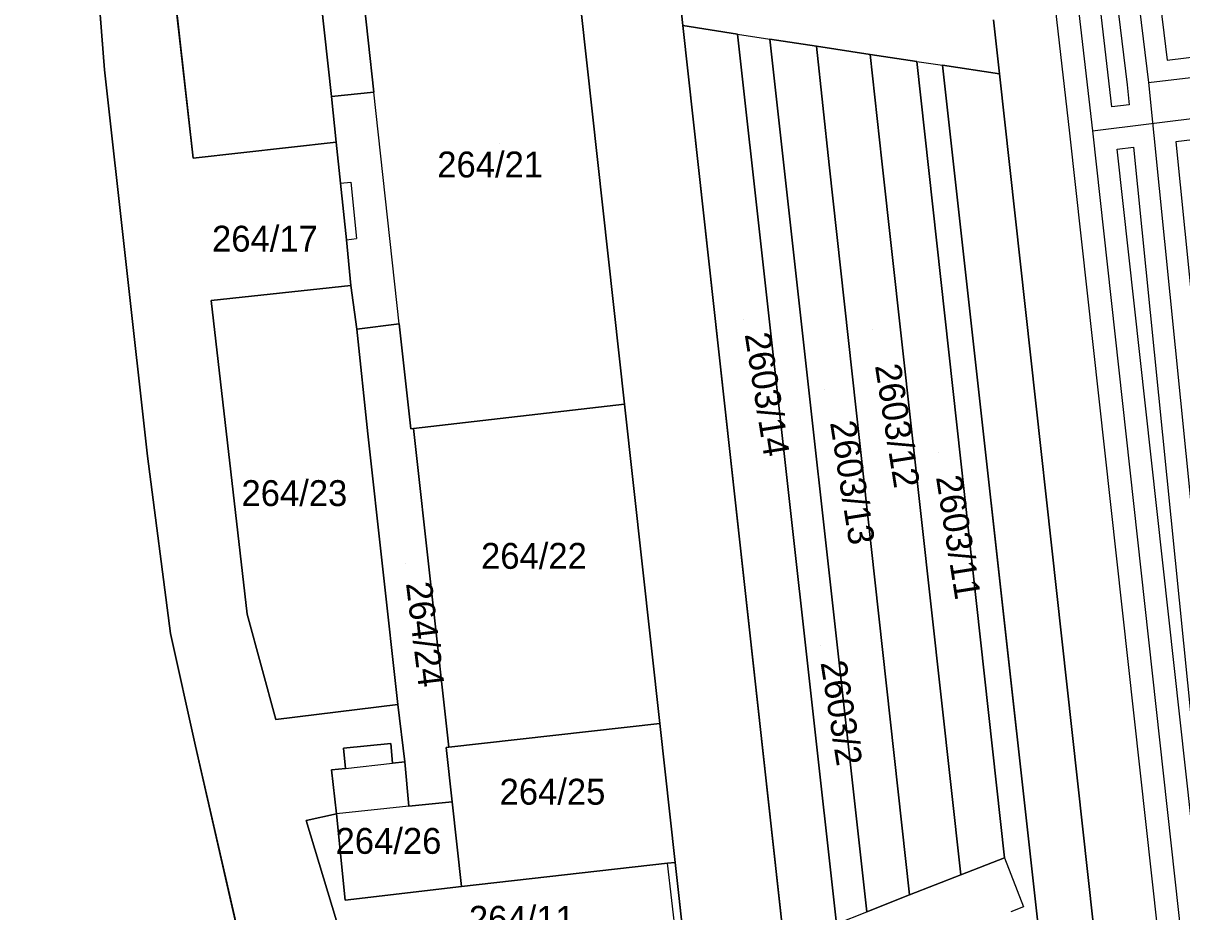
# Model space of a CAD drawing. Extents: x -263423 to -261326, y -1240067 to -1237864.
# Drawn here: x -263333.1 to -263243.6, y -1239163.6 to -1239094.9 of the extents above; entities that cross this region are included whole.
import ezdxf

# ---------------------------------------------------------------- set-up
doc = ezdxf.new("R2010")
doc.units = 0
for name, color, linetype in [('body_kn', 7, 'Continuous'), ('kladpar_druhypozemkov', 7, 'Continuous'), ('kladpar_hranice', 7, 'Continuous'), ('kladpar_parcelnecisla', 7, 'Continuous'), ('kladpar_plochy', 7, 'Continuous'), ('linie', 7, 'Continuous'), ('tarchy_linie', 7, 'Continuous'), ('zappar_hrandruhpozemk', 7, 'Continuous')]:
    doc.layers.add(name, color=color, linetype=linetype)

msp = doc.modelspace()

# ---------------------------------------------------------------- linework, layer by layer
at = {"layer": 'body_kn'}
for p, q in [((-263282.13, -1239095.12), (-263282.13, -1239095.12)), ((-263282.13, -1239095.12), (-263282.13, -1239095.12)), ((-263277.9, -1239095.78), (-263277.9, -1239095.78)), ((-263277.9, -1239095.78), (-263277.9, -1239095.78)), ((-263275.41, -1239096.17), (-263275.41, -1239096.17)), ((-263275.41, -1239096.17), (-263275.41, -1239096.17)), ((-263271.81, -1239096.71), (-263271.81, -1239096.71)), ((-263271.81, -1239096.71), (-263271.81, -1239096.71)), ((-263267.65, -1239097.34), (-263267.65, -1239097.34)), ((-263267.65, -1239097.34), (-263267.65, -1239097.34)), ((-263264.05, -1239097.88), (-263264.05, -1239097.88)), ((-263264.05, -1239097.88), (-263264.05, -1239097.88)), ((-263262.06, -1239098.17), (-263262.06, -1239098.17)), ((-263262.06, -1239098.17), (-263262.06, -1239098.17)), ((-263244.69, -1239097.79), (-263244.69, -1239097.79)), ((-263326.83, -1239098.54), (-263326.83, -1239098.54)), ((-263257.66, -1239098.85), (-263257.66, -1239098.85)), ((-263306.01, -1239100.26), (-263306.01, -1239100.26)), ((-263247.78, -1239099.7), (-263247.78, -1239099.7)), ((-263246.14, -1239099.52), (-263246.14, -1239099.52)), ((-263246.14, -1239099.52), (-263246.14, -1239099.52)), ((-263309.28, -1239100.6), (-263309.28, -1239100.6)), ((-263248.98, -1239101.4), (-263248.98, -1239101.4)), ((-263247.63, -1239101.23), (-263247.63, -1239101.23)), ((-263252.22, -1239103.44), (-263252.22, -1239103.44)), ((-263250.48, -1239103.25), (-263250.48, -1239103.25)), ((-263250.48, -1239103.25), (-263250.48, -1239103.25)), ((-263308.92, -1239104.13), (-263308.92, -1239104.13)), ((-263248.56, -1239104.67), (-263248.56, -1239104.67)), ((-263248.56, -1239104.67), (-263248.56, -1239104.67)), ((-263247.3, -1239104.52), (-263247.3, -1239104.52)), ((-263244.02, -1239104.11), (-263244.02, -1239104.11)), ((-263319.97, -1239105.35), (-263319.97, -1239105.35)), ((-263266.75, -1239105.58), (-263266.75, -1239105.58)), ((-263270.81, -1239105.87), (-263270.81, -1239105.87)), ((-263308.59, -1239107.3), (-263308.59, -1239107.3)), ((-263308.59, -1239107.3), (-263308.59, -1239107.3)), ((-263307.8, -1239107.22), (-263307.8, -1239107.22)), ((-263308.14, -1239111.66), (-263308.14, -1239111.66)), ((-263308.14, -1239111.66), (-263308.14, -1239111.66)), ((-263307.36, -1239111.58), (-263307.36, -1239111.58)), ((-263307.78, -1239115.19), (-263307.78, -1239115.19)), ((-263318.6, -1239116.37), (-263318.6, -1239116.37)), ((-263318.6, -1239116.37), (-263318.6, -1239116.37)), ((-263304.05, -1239118.16), (-263304.05, -1239118.16)), ((-263304.05, -1239118.16), (-263304.05, -1239118.16)), ((-263307.34, -1239118.58), (-263307.34, -1239118.58)), ((-263286.63, -1239124.36), (-263286.63, -1239124.36)), ((-263286.63, -1239124.36), (-263286.63, -1239124.36)), ((-263303.15, -1239126.27), (-263303.15, -1239126.27)), ((-263302.95, -1239126.25), (-263302.95, -1239126.25)), ((-263306.47, -1239126.66), (-263306.47, -1239126.66)), ((-263323.5, -1239128.38), (-263323.5, -1239128.38)), ((-263315.81, -1239140.59), (-263315.81, -1239140.59)), ((-263321.74, -1239142.09), (-263321.74, -1239142.09)), ((-263304.15, -1239147.57), (-263304.15, -1239147.57)), ((-263304.15, -1239147.57), (-263304.15, -1239147.57)), ((-263313.6, -1239148.72), (-263313.6, -1239148.72)), ((-263283.91, -1239149.05), (-263283.91, -1239149.05)), ((-263283.91, -1239149.05), (-263283.91, -1239149.05)), ((-263319.81, -1239150.78), (-263319.81, -1239150.78)), ((-263308.36, -1239150.94), (-263308.36, -1239150.94)), ((-263304.71, -1239150.59), (-263304.71, -1239150.59)), ((-263300.42, -1239150.89), (-263300.42, -1239150.89)), ((-263300.22, -1239150.87), (-263300.22, -1239150.87)), ((-263304.56, -1239152.1), (-263304.56, -1239152.1)), ((-263303.63, -1239152), (-263303.63, -1239152)), ((-263309.29, -1239152.62), (-263309.29, -1239152.62)), ((-263308.21, -1239152.51), (-263308.21, -1239152.51)), ((-263308.21, -1239152.51), (-263308.21, -1239152.51)), ((-263303.3, -1239155.42), (-263303.3, -1239155.42)), ((-263303.3, -1239155.42), (-263303.3, -1239155.42)), ((-263299.96, -1239155.08), (-263299.96, -1239155.08)), ((-263311.25, -1239156.53), (-263311.25, -1239156.53)), ((-263308.89, -1239156.01), (-263308.89, -1239156.01)), ((-263257.28, -1239159.41), (-263257.28, -1239159.41)), ((-263257.28, -1239159.41), (-263257.28, -1239159.41)), ((-263283.31, -1239159.83), (-263283.31, -1239159.83)), ((-263282.73, -1239159.77), (-263282.73, -1239159.77)), ((-263282.73, -1239159.77), (-263282.73, -1239159.77)), ((-263260.65, -1239160.73), (-263260.65, -1239160.73)), ((-263299.23, -1239161.63), (-263299.23, -1239161.63)), ((-263299.23, -1239161.63), (-263299.23, -1239161.63)), ((-263308.22, -1239162.7), (-263308.22, -1239162.7)), ((-263264.62, -1239162.29), (-263264.62, -1239162.29)), ((-263267.91, -1239163.58), (-263267.91, -1239163.58)), ((-263255.79, -1239163.2), (-263255.79, -1239163.2))]:
    msp.add_line(p, q, dxfattribs=at)
at = {"layer": 'kladpar_druhypozemkov'}
for p, q in [((-263296.28, -1239104.24), (-263296.28, -1239104.24)), ((-263314.22, -1239110.96), (-263314.22, -1239110.96)), ((-263277.48, -1239117.84), (-263277.48, -1239117.84)), ((-263267.51, -1239118.61), (-263267.51, -1239118.61)), ((-263271.22, -1239123.25), (-263271.22, -1239123.25)), ((-263262.41, -1239128.13), (-263262.41, -1239128.13)), ((-263311.29, -1239130.13), (-263311.29, -1239130.13)), ((-263292.76, -1239135.14), (-263292.76, -1239135.14)), ((-263303.57, -1239136.69), (-263303.57, -1239136.69)), ((-263271.47, -1239142.99), (-263271.47, -1239142.99)), ((-263291.29, -1239153.36), (-263291.29, -1239153.36)), ((-263304.06, -1239157.12), (-263304.06, -1239157.12)), ((-263294.45, -1239163.28), (-263294.45, -1239163.28))]:
    msp.add_line(p, q, dxfattribs=at)
at = {"layer": 'kladpar_hranice'}
for points in [[(-263313.01, -1239067.26), (-263313.33, -1239063.83), (-263310.01, -1239063.49), (-263309.58, -1239067.48), (-263309.38, -1239067.46), (-263306.69, -1239092.17), (-263306.89, -1239092.2), (-263306.01, -1239100.26), (-263309.28, -1239100.6), (-263312.25, -1239073.63), (-263313.01, -1239067.26)], [(-263329.36, -1239066.21), (-263326.83, -1239098.54), (-263323.5, -1239128.38), (-263321.74, -1239142.09), (-263319.81, -1239150.78), (-263314.91, -1239172.13), (-263327.74, -1239175.25), (-263338.27, -1239178.44), (-263338.59, -1239174.76), (-263374.47, -1239172.44), (-263389.48, -1239171.4), (-263399.39, -1239169.25), (-263400.08, -1239169.12)], [(-263314.91, -1239172.13), (-263319.81, -1239150.78), (-263321.74, -1239142.09), (-263323.5, -1239128.38), (-263326.83, -1239098.54), (-263329.36, -1239066.21)], [(-263312.25, -1239073.63), (-263309.28, -1239100.6), (-263308.92, -1239104.13), (-263319.97, -1239105.35), (-263323.42, -1239074.94), (-263312.25, -1239073.63)], [(-263323.42, -1239074.94), (-263319.97, -1239105.35), (-263308.92, -1239104.13), (-263308.59, -1239107.3), (-263308.14, -1239111.66), (-263307.78, -1239115.19), (-263318.6, -1239116.37), (-263315.81, -1239140.59), (-263313.6, -1239148.72), (-263304.15, -1239147.57), (-263303.63, -1239152), (-263304.56, -1239152.1), (-263304.71, -1239150.59), (-263308.36, -1239150.94), (-263308.21, -1239152.51), (-263309.29, -1239152.62), (-263308.89, -1239156.01), (-263311.25, -1239156.53), (-263307.56, -1239168.71)], [(-263290.39, -1239090.28), (-263286.63, -1239124.36), (-263302.95, -1239126.25), (-263303.15, -1239126.27), (-263304.05, -1239118.16), (-263307.34, -1239118.58), (-263307.78, -1239115.19), (-263308.14, -1239111.66), (-263308.59, -1239107.3), (-263308.92, -1239104.13), (-263309.28, -1239100.6), (-263306.01, -1239100.26), (-263306.89, -1239092.2), (-263306.69, -1239092.17), (-263290.39, -1239090.28)], [(-263254.67, -1239339.14), (-263261.02, -1239340.38), (-263262.75, -1239340.68), (-263263.04, -1239338.07), (-263264.71, -1239322.89), (-263268.9, -1239284.96), (-263273.11, -1239246.76), (-263274.93, -1239230.45), (-263274.97, -1239230.07), (-263276.29, -1239218.08), (-263279.7, -1239187.24), (-263281.03, -1239175.14), (-263282.73, -1239159.77), (-263283.91, -1239149.05), (-263286.63, -1239124.36), (-263290.39, -1239090.28)], [(-263270.25, -1239164.51), (-263277.9, -1239095.78), (-263282.13, -1239095.12), (-263282.56, -1239091.01)], [(-263282.56, -1239091.01), (-263282.13, -1239095.12), (-263274.3, -1239166.09), (-263273.87, -1239170.3), (-263267.98, -1239227.25), (-263266.21, -1239229.87), (-263263, -1239229.8), (-263260.59, -1239229.47), (-263257.33, -1239229.07), (-263253.22, -1239228.57), (-263247.68, -1239227.55), (-263244.87, -1239225.87), (-263244.01, -1239222.56), (-263257.66, -1239098.85), (-263258.11, -1239094.68)], [(-263258.11, -1239094.68), (-263257.66, -1239098.85), (-263262.06, -1239098.17), (-263250.6, -1239201.29)], [(-263282.13, -1239095.12), (-263277.9, -1239095.78), (-263270.25, -1239164.51), (-263274.3, -1239166.09), (-263282.13, -1239095.12)], [(-263275.41, -1239096.17), (-263267.91, -1239163.58), (-263264.62, -1239162.29), (-263260.65, -1239160.73), (-263257.28, -1239159.41), (-263264.05, -1239097.88), (-263267.65, -1239097.34), (-263271.81, -1239096.71), (-263275.41, -1239096.17)], [(-263275.41, -1239096.17), (-263271.81, -1239096.71), (-263270.81, -1239105.87), (-263264.62, -1239162.29), (-263267.91, -1239163.58), (-263275.41, -1239096.17)], [(-263271.81, -1239096.71), (-263267.65, -1239097.34), (-263266.75, -1239105.58), (-263260.65, -1239160.73), (-263264.62, -1239162.29), (-263270.81, -1239105.87), (-263271.81, -1239096.71)], [(-263267.65, -1239097.34), (-263264.05, -1239097.88), (-263257.28, -1239159.41), (-263260.65, -1239160.73), (-263266.75, -1239105.58), (-263267.65, -1239097.34)], [(-263262.06, -1239098.17), (-263257.66, -1239098.85), (-263244.01, -1239222.56), (-263244.87, -1239225.87), (-263247.68, -1239227.55), (-263250.13, -1239205.78), (-263248.56, -1239204.81), (-263250.6, -1239201.29), (-263262.06, -1239098.17)], [(-263318.6, -1239116.37), (-263307.78, -1239115.19), (-263307.34, -1239118.58), (-263306.47, -1239126.66), (-263304.15, -1239147.57), (-263313.6, -1239148.72), (-263315.81, -1239140.59), (-263318.6, -1239116.37)], [(-263304.15, -1239147.57), (-263306.47, -1239126.66), (-263307.34, -1239118.58), (-263304.05, -1239118.16), (-263303.15, -1239126.27), (-263302.95, -1239126.25), (-263300.22, -1239150.87), (-263300.42, -1239150.89), (-263299.96, -1239155.08), (-263303.3, -1239155.42), (-263303.63, -1239152), (-263304.15, -1239147.57)], [(-263286.63, -1239124.36), (-263283.91, -1239149.05), (-263300.22, -1239150.87), (-263302.95, -1239126.25), (-263286.63, -1239124.36)], [(-263283.91, -1239149.05), (-263282.73, -1239159.77), (-263283.31, -1239159.83), (-263299.23, -1239161.63), (-263299.96, -1239155.08), (-263300.42, -1239150.89), (-263300.22, -1239150.87), (-263283.91, -1239149.05)], [(-263299.23, -1239161.63), (-263308.22, -1239162.7), (-263308.89, -1239156.01), (-263309.29, -1239152.62), (-263308.21, -1239152.51), (-263308.36, -1239150.94), (-263304.71, -1239150.59), (-263304.56, -1239152.1), (-263303.63, -1239152), (-263303.3, -1239155.42), (-263299.96, -1239155.08), (-263299.23, -1239161.63)], [(-263282.73, -1239159.77), (-263281.03, -1239175.14), (-263281.57, -1239175.21), (-263286.96, -1239175.77), (-263287.15, -1239173.9), (-263288.52, -1239171.55), (-263289.57, -1239166.59), (-263307.56, -1239168.71), (-263311.25, -1239156.53), (-263308.89, -1239156.01), (-263308.22, -1239162.7), (-263299.23, -1239161.63), (-263283.31, -1239159.83), (-263282.73, -1239159.77)]]:
    msp.add_lwpolyline(points, dxfattribs=at)
at = {"layer": 'kladpar_plochy'}
for p, q in [((-263329.36, -1239066.21), (-263326.83, -1239098.54)), ((-263326.83, -1239098.54), (-263329.36, -1239066.21)), ((-263323.42, -1239074.94), (-263319.97, -1239105.35)), ((-263286.63, -1239124.36), (-263290.39, -1239090.28)), ((-263282.13, -1239095.12), (-263282.56, -1239091.01)), ((-263282.56, -1239091.01), (-263282.13, -1239095.12)), ((-263258.11, -1239094.68), (-263257.66, -1239098.85)), ((-263257.66, -1239098.85), (-263258.11, -1239094.68)), ((-263277.9, -1239095.78), (-263282.13, -1239095.12)), ((-263282.13, -1239095.12), (-263274.3, -1239166.09)), ((-263270.25, -1239164.51), (-263277.9, -1239095.78)), ((-263275.41, -1239096.17), (-263267.91, -1239163.58)), ((-263271.81, -1239096.71), (-263275.41, -1239096.17)), ((-263267.65, -1239097.34), (-263271.81, -1239096.71)), ((-263264.05, -1239097.88), (-263267.65, -1239097.34)), ((-263257.28, -1239159.41), (-263264.05, -1239097.88)), ((-263257.66, -1239098.85), (-263262.06, -1239098.17)), ((-263262.06, -1239098.17), (-263250.6, -1239201.29)), ((-263326.83, -1239098.54), (-263323.5, -1239128.38)), ((-263323.5, -1239128.38), (-263326.83, -1239098.54)), ((-263244.01, -1239222.56), (-263257.66, -1239098.85)), ((-263319.97, -1239105.35), (-263308.92, -1239104.13)), ((-263308.92, -1239104.13), (-263308.59, -1239107.3)), ((-263308.59, -1239107.3), (-263308.14, -1239111.66)), ((-263308.14, -1239111.66), (-263307.78, -1239115.19)), ((-263307.78, -1239115.19), (-263318.6, -1239116.37)), ((-263318.6, -1239116.37), (-263315.81, -1239140.59)), ((-263283.91, -1239149.05), (-263286.63, -1239124.36)), ((-263323.5, -1239128.38), (-263321.74, -1239142.09)), ((-263321.74, -1239142.09), (-263323.5, -1239128.38)), ((-263315.81, -1239140.59), (-263313.6, -1239148.72)), ((-263321.74, -1239142.09), (-263319.81, -1239150.78)), ((-263319.81, -1239150.78), (-263321.74, -1239142.09)), ((-263313.6, -1239148.72), (-263304.15, -1239147.57)), ((-263304.15, -1239147.57), (-263303.63, -1239152)), ((-263282.73, -1239159.77), (-263283.91, -1239149.05)), ((-263319.81, -1239150.78), (-263314.91, -1239172.13)), ((-263314.91, -1239172.13), (-263319.81, -1239150.78)), ((-263304.71, -1239150.59), (-263308.36, -1239150.94)), ((-263308.36, -1239150.94), (-263308.21, -1239152.51)), ((-263304.56, -1239152.1), (-263304.71, -1239150.59)), ((-263303.63, -1239152), (-263304.56, -1239152.1)), ((-263308.21, -1239152.51), (-263309.29, -1239152.62)), ((-263309.29, -1239152.62), (-263308.89, -1239156.01)), ((-263308.89, -1239156.01), (-263311.25, -1239156.53)), ((-263311.25, -1239156.53), (-263307.56, -1239168.71)), ((-263260.65, -1239160.73), (-263257.28, -1239159.41)), ((-263281.03, -1239175.14), (-263282.73, -1239159.77)), ((-263264.62, -1239162.29), (-263260.65, -1239160.73)), ((-263267.91, -1239163.58), (-263264.62, -1239162.29))]:
    msp.add_line(p, q, dxfattribs=at)
for points in [[(-263313.01, -1239067.26), (-263313.33, -1239063.83), (-263310.01, -1239063.49), (-263309.58, -1239067.48), (-263309.38, -1239067.46), (-263306.69, -1239092.17), (-263306.89, -1239092.2), (-263306.01, -1239100.26), (-263309.28, -1239100.6), (-263312.25, -1239073.63)], [(-263312.25, -1239073.63), (-263309.28, -1239100.6), (-263308.92, -1239104.13), (-263319.97, -1239105.35), (-263323.42, -1239074.94)], [(-263290.39, -1239090.28), (-263286.63, -1239124.36), (-263302.95, -1239126.25), (-263303.15, -1239126.27), (-263304.05, -1239118.16), (-263307.34, -1239118.58), (-263307.78, -1239115.19), (-263308.14, -1239111.66), (-263308.59, -1239107.3), (-263308.92, -1239104.13), (-263309.28, -1239100.6), (-263306.01, -1239100.26), (-263306.89, -1239092.2), (-263306.69, -1239092.17)], [(-263282.13, -1239095.12), (-263277.9, -1239095.78), (-263270.25, -1239164.51), (-263274.3, -1239166.09)], [(-263275.41, -1239096.17), (-263271.81, -1239096.71), (-263270.81, -1239105.87), (-263264.62, -1239162.29), (-263267.91, -1239163.58)], [(-263271.81, -1239096.71), (-263267.65, -1239097.34), (-263266.75, -1239105.58), (-263260.65, -1239160.73), (-263264.62, -1239162.29), (-263270.81, -1239105.87)], [(-263267.65, -1239097.34), (-263264.05, -1239097.88), (-263257.28, -1239159.41), (-263260.65, -1239160.73), (-263266.75, -1239105.58)], [(-263262.06, -1239098.17), (-263257.66, -1239098.85), (-263244.01, -1239222.56), (-263244.87, -1239225.87), (-263247.68, -1239227.55), (-263250.13, -1239205.78), (-263248.56, -1239204.81), (-263250.6, -1239201.29)], [(-263318.6, -1239116.37), (-263307.78, -1239115.19), (-263307.34, -1239118.58), (-263306.47, -1239126.66), (-263304.15, -1239147.57), (-263313.6, -1239148.72), (-263315.81, -1239140.59)], [(-263304.15, -1239147.57), (-263306.47, -1239126.66), (-263307.34, -1239118.58), (-263304.05, -1239118.16), (-263303.15, -1239126.27), (-263302.95, -1239126.25), (-263300.22, -1239150.87), (-263300.42, -1239150.89), (-263299.96, -1239155.08), (-263303.3, -1239155.42), (-263303.63, -1239152)], [(-263286.63, -1239124.36), (-263283.91, -1239149.05), (-263300.22, -1239150.87), (-263302.95, -1239126.25)], [(-263283.91, -1239149.05), (-263282.73, -1239159.77), (-263283.31, -1239159.83), (-263299.23, -1239161.63), (-263299.96, -1239155.08), (-263300.42, -1239150.89), (-263300.22, -1239150.87)], [(-263299.23, -1239161.63), (-263308.22, -1239162.7), (-263308.89, -1239156.01), (-263309.29, -1239152.62), (-263308.21, -1239152.51), (-263308.36, -1239150.94), (-263304.71, -1239150.59), (-263304.56, -1239152.1), (-263303.63, -1239152), (-263303.3, -1239155.42), (-263299.96, -1239155.08)], [(-263282.73, -1239159.77), (-263281.03, -1239175.14), (-263281.57, -1239175.21), (-263286.96, -1239175.77), (-263287.15, -1239173.9), (-263288.52, -1239171.55), (-263289.57, -1239166.59), (-263307.56, -1239168.71), (-263311.25, -1239156.53), (-263308.89, -1239156.01), (-263308.22, -1239162.7), (-263299.23, -1239161.63), (-263283.31, -1239159.83)]]:
    msp.add_lwpolyline(points, close=True, dxfattribs=at)
at = {"layer": 'linie'}
msp.add_lwpolyline([(-263422.67, -1239368.54), (-263341.02, -1239352.96), (-263336.01, -1239352.01), (-263334.98, -1239351.81), (-263328.56, -1239350.6), (-263292.96, -1239343.85), (-263292.78, -1239343.45), (-263277.97, -1239340.58), (-263277.85, -1239340.95), (-263263.04, -1239338.07), (-263264.71, -1239322.89), (-263268.9, -1239284.96), (-263273.11, -1239246.76), (-263274.93, -1239230.45), (-263274.97, -1239230.07), (-263276.29, -1239218.08), (-263279.7, -1239187.24), (-263281.03, -1239175.14), (-263282.73, -1239159.77), (-263283.91, -1239149.05), (-263286.63, -1239124.36), (-263290.39, -1239090.28)], dxfattribs=at)
at = {"layer": 'tarchy_linie'}
for p, q in [((-263246.14, -1239099.52), (-263241.38, -1239098.95)), ((-263250.48, -1239103.25), (-263241.01, -1239102.07))]:
    msp.add_line(p, q, dxfattribs=at)
for points in [[(-263266.75, -1238924.88), (-263259.4, -1238990.97), (-263246.14, -1239099.52), (-263232.99, -1239230.04), (-263220.98, -1239335.65), (-263211.76, -1239426.52), (-263207.3, -1239462.55), (-263205.02, -1239481.01), (-263201.52, -1239486.01), (-263201.02, -1239495.61), (-263202.52, -1239500.01), (-263193.1, -1239574.41)], [(-263268.71, -1238927.12), (-263267.79, -1238939.46), (-263261.39, -1238992.43), (-263256.88, -1239047.83), (-263250.48, -1239103.25), (-263243.25, -1239168.79), (-263236.15, -1239234.34), (-263229.56, -1239288.24), (-263223.56, -1239342.68), (-263214.78, -1239419.75), (-263206.52, -1239497.31), (-263198.58, -1239574.76), (-263191.68, -1239638.38), (-263185.41, -1239700.03)], [(-263257.5, -1238992.9), (-263244.69, -1239097.79), (-263241.56, -1239097.41), (-263241.38, -1239098.95), (-263241.01, -1239102.07), (-263240.81, -1239103.71), (-263244.02, -1239104.11), (-263231.35, -1239229.85), (-263219.52, -1239333.82), (-263214.34, -1239333.01), (-263214.16, -1239334.57), (-263214, -1239336.12), (-263219.18, -1239336.96), (-263218.86, -1239340.17), (-263213.7, -1239339.26), (-263213.54, -1239340.91), (-263213.38, -1239342.56), (-263218.52, -1239343.47)], [(-263257.29, -1239021.87), (-263247.78, -1239099.7), (-263247.63, -1239101.23), (-263248.98, -1239101.4), (-263255.19, -1239047.66), (-263257.29, -1239021.87)], [(-263422.26, -1239370.92), (-263243.72, -1239338.18), (-263226.18, -1239334.99), (-263231.3, -1239288.44), (-263237.71, -1239236.19), (-263273.32, -1239240.37), (-263273.7, -1239237.1), (-263238.07, -1239232.9), (-263238.15, -1239232.1), (-263270.3, -1239235.29), (-263274.32, -1239235.95), (-263274.49, -1239234.41), (-263274.66, -1239232.88), (-263270.86, -1239232.25), (-263238.49, -1239229.03), (-263244.99, -1239168.98), (-263252.22, -1239103.44), (-263258.57, -1239048)], [(-263248.56, -1239104.67), (-263247.3, -1239104.52), (-263234.79, -1239228.67), (-263235, -1239228.69), (-263241.51, -1239168.6), (-263248.56, -1239104.67)]]:
    msp.add_lwpolyline(points, dxfattribs=at)
at = {"layer": 'zappar_hrandruhpozemk'}
for p, q in [((-263277.9, -1239095.78), (-263275.41, -1239096.17)), ((-263264.05, -1239097.88), (-263262.06, -1239098.17)), ((-263304.05, -1239118.16), (-263306.01, -1239100.26)), ((-263308.59, -1239107.3), (-263307.8, -1239107.22)), ((-263307.8, -1239107.22), (-263307.36, -1239111.58)), ((-263308.14, -1239111.66), (-263307.36, -1239111.58)), ((-263308.21, -1239152.51), (-263304.56, -1239152.1)), ((-263303.3, -1239155.42), (-263308.89, -1239156.01)), ((-263257.28, -1239159.41), (-263255.79, -1239163.2)), ((-263281.57, -1239175.21), (-263283.31, -1239159.83)), ((-263270.25, -1239164.51), (-263267.91, -1239163.58)), ((-263255.79, -1239163.2), (-263256.79, -1239163.6))]:
    msp.add_line(p, q, dxfattribs=at)

# ---------------------------------------------------------------- texts
at = {"layer": 'kladpar_parcelnecisla'}
for s, p in [('264/21', (-263301.114, -1239106.85)), ('264/17', (-263318.52, -1239112.58)), ('264/23', (-263316.246, -1239132.24)), ('264/22', (-263297.73, -1239137.09)), ('264/25', (-263296.298, -1239155.31)), ('264/26', (-263308.973, -1239159.11)), ('264/11', (-263298.668, -1239165.13))]:
    msp.add_text(s, height=2, dxfattribs=at).set_placement(p)
for s, rotation, p in [('2603/14', 279, (-263277.354, -1239118.972)), ('2603/12', 279, (-263267.287, -1239121.396)), ('2603/13', 279, (-263270.76, -1239125.791)), ('2603/11', 279, (-263262.57, -1239130.006)), ('264/24', 277, (-263303.535, -1239138.206)), ('2603/2', 279, (-263271.494, -1239144.333))]:
    msp.add_text(s, height=2, rotation=rotation, dxfattribs=at).set_placement(p)

doc.saveas('drawing.dxf')
